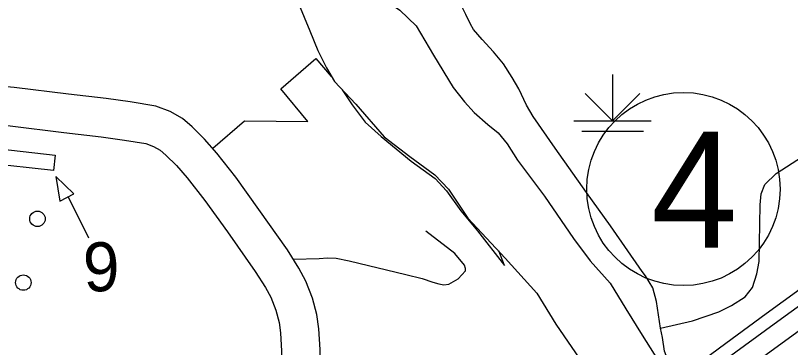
# Model space of a CAD drawing. Extents: x 22866 to 28196, y 1324810 to 1328105.
# Drawn here: x 25525.6 to 25645.9, y 1326441 to 1326492.6 of the extents above; entities that cross this region are included whole.
import ezdxf

# ---------------------------------------------------------------- set-up
doc = ezdxf.new("R2010")
doc.units = 0
for name, color, linetype in [('Default', 7, 'Continuous'), ('Level 10', 7, 'Continuous'), ('Level 19', 7, 'Continuous'), ('Level 33', 7, 'Continuous'), ('Level 34', 7, 'Continuous'), ('Level 44', 7, 'Continuous'), ('Level 56', 7, 'Continuous'), ('Level 6', 7, 'Continuous'), ('Level 9', 7, 'Continuous')]:
    doc.layers.add(name, color=color, linetype=linetype)

msp = doc.modelspace()

# ---------------------------------------------------------------- linework, layer by layer
at = {"layer": 'Default'}
msp.add_circle((25629.25, 1326465.6), 15.01, dxfattribs=at)
at = {"layer": 'Level 10'}
for points in [[(25559.75, 1326467.42), (25556.83, 1326471.16), (25554.9, 1326473.34), (25552.99, 1326475.26), (25551.5, 1326476.55), (25549.59, 1326477.63), (25547.36, 1326478.5), (25543.35, 1326479.14), (25539.62, 1326479.66), (25533.77, 1326480.34), (25525.38, 1326481.37), (25517.87, 1326482.04), (25509.28, 1326483.06), (25503.31, 1326483.58), (25497.62, 1326484.17), (25491.97, 1326484.6), (25489.99, 1326484.83), (25488.21, 1326485.06), (25486.87, 1326485.28), (25485.22, 1326485.62), (25483.97, 1326486.04)], [(25481.94, 1326480.39), (25483.65, 1326479.82), (25485.78, 1326479.37), (25487.35, 1326479.12), (25489.27, 1326478.87), (25491.39, 1326478.63), (25497.08, 1326478.19), (25502.74, 1326477.6), (25508.66, 1326477.09), (25517.25, 1326476.07), (25524.75, 1326475.4), (25533.06, 1326474.38), (25538.86, 1326473.71), (25542.46, 1326473.21), (25545.78, 1326472.67), (25547.01, 1326472.2), (25548.02, 1326471.62), (25548.89, 1326470.86), (25550.53, 1326469.23), (25552.22, 1326467.32), (25554.95, 1326463.82)], [(25572.33, 1326446.08), (25571.67, 1326448.63), (25570.64, 1326451.28), (25569.56, 1326453.3), (25567.78, 1326456.13), (25563.34, 1326462.41), (25559.75, 1326467.42)], [(25554.95, 1326463.82), (25558.45, 1326458.93), (25562.79, 1326452.8), (25564.37, 1326450.29), (25565.18, 1326448.77), (25565.96, 1326446.76), (25566.47, 1326444.86)], [(25570.88, 1326404.54), (25572.03, 1326408.15), (25572.82, 1326410.73), (25572.92, 1326412.76), (25573.16, 1326417.84), (25573.16, 1326421.66), (25573.16, 1326422.96), (25573.04, 1326426.99), (25573.04, 1326432.41), (25572.96, 1326437.2), (25572.84, 1326440.64), (25572.67, 1326443.85), (25572.33, 1326446.08)], [(25566.47, 1326444.86), (25566.69, 1326443.24), (25566.84, 1326440.38), (25566.96, 1326437.04), (25567.04, 1326432.36), (25567.04, 1326426.9), (25567.15, 1326422.87), (25567.15, 1326421.66), (25567.15, 1326417.98), (25566.92, 1326413.05), (25566.86, 1326411.76), (25566.31, 1326409.93), (25565.19, 1326406.44)]]:
    msp.add_lwpolyline(points, dxfattribs=at)
at = {"layer": 'Level 19'}
for points in [[(25579.2, 1326394.98), (25583.51, 1326399.75), (25589.53, 1326405.69), (25594.69, 1326410.5), (25599.42, 1326414.73), (25601.63, 1326416.56), (25605.58, 1326419.75), (25610.13, 1326423.15), (25614.42, 1326426.18), (25617.12, 1326428.18), (25622.63, 1326432.2), (25628.43, 1326436.17), (25634.82, 1326440.92), (25642.11, 1326446.24), (25647.39, 1326450.08), (25654.93, 1326455.6), (25665.83, 1326463.55), (25673.34, 1326469.08), (25682.63, 1326475.94), (25686.06, 1326478.44)], [(25687.3, 1326476.82), (25683.84, 1326474.3), (25674.55, 1326467.44), (25667.03, 1326461.91), (25656.13, 1326453.95), (25648.59, 1326448.43), (25643.32, 1326444.6), (25636.03, 1326439.28), (25629.62, 1326434.51), (25623.81, 1326430.53), (25618.33, 1326426.54), (25615.62, 1326424.53), (25611.33, 1326421.5), (25606.83, 1326418.14), (25602.93, 1326414.98), (25600.75, 1326413.18), (25596.06, 1326409), (25590.94, 1326404.22), (25584.98, 1326398.34), (25580.72, 1326393.61)], [(25689.19, 1326474.34), (25685.69, 1326471.79), (25676.4, 1326464.93), (25668.88, 1326459.39), (25657.97, 1326451.43), (25650.43, 1326445.91), (25645.15, 1326442.07), (25637.88, 1326436.76), (25631.43, 1326431.97), (25625.61, 1326427.98), (25620.18, 1326424.02), (25617.45, 1326422), (25613.16, 1326418.97), (25608.74, 1326415.67), (25604.9, 1326412.57), (25602.79, 1326410.81), (25598.16, 1326406.69), (25593.1, 1326401.97), (25587.24, 1326396.18), (25583.03, 1326391.52)]]:
    msp.add_lwpolyline(points, dxfattribs=at)
at = {"layer": 'Level 33'}
for points in [[(25614.2, 1326465.08), (25609.33, 1326471.93), (25605.93, 1326476.85), (25604.87, 1326478.64), (25603.7, 1326481.15), (25602.67, 1326482.94), (25601.29, 1326485.07), (25599.76, 1326486.94), (25598.01, 1326488.83), (25596.67, 1326490.41), (25596.18, 1326491.23), (25595.46, 1326492.71), (25594.47, 1326494.71), (25593.2, 1326496.46), (25591.37, 1326498.68), (25589.21, 1326500.38), (25588.04, 1326501.26), (25585.77, 1326503.7), (25582.2, 1326507.79)], [(25625.71, 1326443.98), (25630.66, 1326445.11), (25634.75, 1326446.52), (25636.71, 1326447.52), (25638.84, 1326448.83), (25639.97, 1326450.27), (25640.62, 1326452.41), (25641, 1326454.33), (25641.11, 1326460.14), (25641.14, 1326463.12), (25641.31, 1326464.87), (25641.9, 1326466.28), (25643.65, 1326468.03), (25647.74, 1326470.68)], [(25623.35, 1326452.09), (25622.86, 1326452.8), (25617.9, 1326459.87), (25614.2, 1326465.08)], [(25624.51, 1326450.23), (25623.35, 1326452.09)], [(25625.71, 1326443.98), (25625.06, 1326448.13), (25624.51, 1326450.23)], [(25628, 1326435.87), (25626.33, 1326440.39), (25625.99, 1326442.5), (25625.71, 1326443.98)]]:
    msp.add_lwpolyline(points, dxfattribs=at)
at = {"layer": 'Level 34'}
for points in [[(25591.28, 1326450.89), (25592.06, 1326450.71), (25592.81, 1326450.81), (25594.28, 1326451.63), (25595.44, 1326452.86), (25595.44, 1326453.24), (25595.24, 1326453.78), (25593.77, 1326455.6), (25589.26, 1326459.05)], [(25568.7, 1326454.68), (25572.7, 1326454.81), (25573.97, 1326454.91), (25575.33, 1326454.84), (25577.35, 1326454.43), (25586.16, 1326452.31), (25588.68, 1326451.7), (25590.35, 1326451.15), (25591.28, 1326450.89)]]:
    msp.add_lwpolyline(points, dxfattribs=at)
at = {"layer": 'Level 44'}
for p, q in [((25618.25, 1326483.41), (25618.25, 1326476.21)), ((25618.25, 1326476.21), (25614, 1326480.45)), ((25618.25, 1326476.21), (25622.49, 1326480.45)), ((25612.25, 1326476.21), (25624.25, 1326476.21)), ((25613.45, 1326474.57), (25623.05, 1326474.57))]:
    msp.add_line(p, q, dxfattribs=at)
at = {"layer": 'Level 56'}
msp.add_line((25533.68, 1326464.48), (25536.9, 1326458.04), dxfattribs=at)
for points in [[(25521.01, 1326469.64), (25521.27, 1326472.03), (25531.71, 1326470.88), (25531.45, 1326468.5)], [(25532.46, 1326463.72), (25534.62, 1326464.87), (25531.8, 1326467.54)]]:
    msp.add_lwpolyline(points, close=True, dxfattribs=at)
for centre in [(25528.97, 1326460.97), (25526.78, 1326451.06)]:
    msp.add_circle(centre, 1.2, dxfattribs=at)
at = {"layer": 'Level 6'}
for points in [[(25556.21, 1326471.95), (25561.12, 1326476.22), (25570.93, 1326476.11), (25566.75, 1326481.18), (25572.19, 1326485.9), (25574.54, 1326483.09)], [(25576.25, 1326481.03), (25577.83, 1326478.69), (25579.85, 1326476), (25582.3, 1326473.75), (25586.96, 1326469.94), (25590.7, 1326467.24), (25592.46, 1326465.3), (25594.71, 1326462.23), (25597.27, 1326459.11), (25601.49, 1326453.74), (25600.61, 1326455.97)]]:
    msp.add_lwpolyline(points, dxfattribs=at)
at = {"layer": 'Level 9'}
for points in [[(25561.01, 1326514), (25562.91, 1326510.51), (25565.22, 1326505.55), (25566.13, 1326502.69), (25568.89, 1326495.97), (25571.26, 1326490.19), (25572.48, 1326487.13), (25573.84, 1326484.42), (25575.06, 1326482.31)], [(25579.3, 1326497.6), (25581.17, 1326496.26), (25585.24, 1326493.41), (25587.75, 1326490.97), (25590.47, 1326486.41), (25593.52, 1326481.39)], [(25575.06, 1326482.31), (25578.38, 1326478.8), (25582.79, 1326473.71), (25586.8, 1326470.65), (25590.67, 1326467.8), (25592.77, 1326465.56), (25595.76, 1326461.07)], [(25593.52, 1326481.39), (25595.25, 1326479.14), (25596.78, 1326477.48), (25598.88, 1326475.61), (25600.48, 1326474.32), (25601.9, 1326472.62), (25603.5, 1326470.07)], [(25603.5, 1326470.07), (25607.69, 1326464.5), (25612.17, 1326457.91), (25614.75, 1326454.44), (25617.87, 1326450.98), (25620.32, 1326446.97), (25622.83, 1326442.89), (25625.34, 1326438.95), (25626.9, 1326435.42)], [(25595.76, 1326461.07), (25601.58, 1326454.85), (25606.47, 1326449.41), (25609.46, 1326444.59), (25613.73, 1326438.34), (25615.36, 1326435.62)]]:
    msp.add_lwpolyline(points, dxfattribs=at)

# ---------------------------------------------------------------- texts
at = {"layer": 'Default'}
msp.add_text('4', height=18, dxfattribs=at).set_placement((25624.24, 1326456.51))
at = {"layer": 'Level 56'}
msp.add_text('9', height=7.6, rotation=1.8201, dxfattribs=at).set_placement((25536.17, 1326449.63))

doc.saveas('drawing.dxf')
